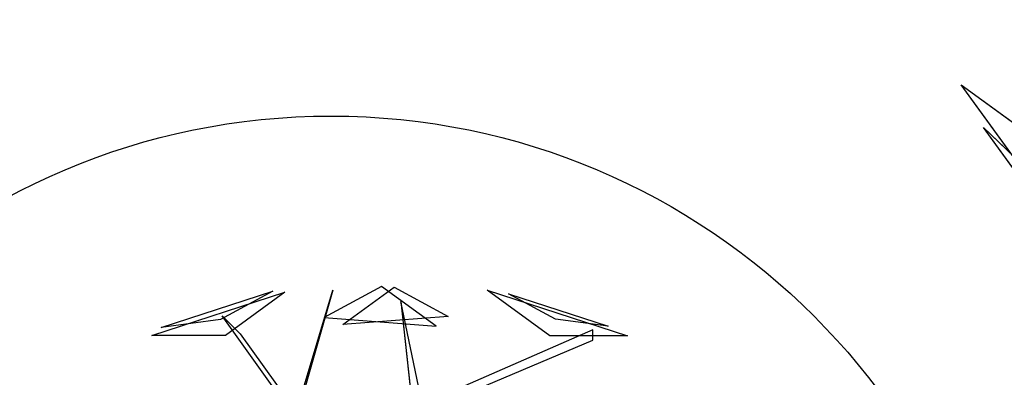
# Model space of a CAD drawing. Extents: x 22936 to 50368, y -4877 to 31080.
# Tile 370 of 601: x 49295 to 49475, y 2487 to 2552. Entities that reach past the tile are written whole.
import ezdxf

# ---------------------------------------------------------------- set-up
doc = ezdxf.new("R2010")
doc.units = 0
doc.layers.get('0').update_dxf_attribs({"linetype": 'CONTINUOUS'})
for name, color, linetype in [('00_TRACE_ARBRE', 3, 'CONTINUOUS'), ('00_TRACE_RDC', 241, 'CONTINUOUS'), ('08_AMENAGEMENTS_EXTERIEURS', 253, 'CONTINUOUS'), ('09_VEGETATION', 134, 'CONTINUOUS')]:
    doc.layers.add(name, color=color, linetype=linetype)

# ---------------------------------------------------------------- blocks, each defined once
blk = doc.blocks.new('TREE_GEOMETRIC_ROUND')
at = {"color": 7}
for p, q in [((-85.8, 1715.6, 3023), (-202.9, 1305.5, 3253.2)), ((-190.4, 1364.1, 3253.2), (-85.8, 1715.6, 3023)), ((73.1, 1727.2, 3565.9), (-113.8, 1626.2, 3265.8)), ((-53.5, 1603.3, 4661.7), (113.7, 1724.9, 4337.8)), ((250.8, 1598.1, 3199.5), (73.1, 1727.2, 3565.9)), ((113.7, 1724.9, 4337.8), (289.6, 1629.8, 4599.3)), ((620.5, 1566.6, 3316.1), (416.4, 1714.8, 3736.8)), ((416.4, 1714.8, 3736.8), (872.7, 1566.6, 3736.8)), ((-673.9, 1568, 4186.4), (-241.2, 1708.6, 4186.4)), ((-643.6, 1593.8, 3733.7), (-280.9, 1711.6, 3733.7)), ((-280.9, 1711.6, 3733.7), (-451.4, 1619.5, 3459.9)), ((-241.2, 1708.6, 4186.4), (-434.7, 1568, 4561.2)), ((638.1, 1620.9, 4415.9), (486, 1703.1, 4189.8)), ((486, 1703.1, 4189.8), (809.5, 1598, 4189.8)), ((136, 1677.9, 3577.5), (173.7, 1330.6, 3577.5)), ((198.8, 1376.7, 3650.7), (136, 1677.9, 3577.5)), ((-445.6, 1631.9, 3284.6), (-387.1, 1573.3, 3300.2)), ((-202.9, 1293, 3242.7), (-445.6, 1631.9, 3284.6)), ((289.6, 1629.8, 4599.3), (-53.5, 1603.3, 4661.7)), ((-451.4, 1619.5, 3459.9), (-643.6, 1593.8, 3733.7)), ((-113.8, 1626.2, 3265.8), (250.8, 1598.1, 3199.5)), ((809.5, 1598, 4189.8), (638.1, 1620.9, 4415.9)), ((759.5, 1585.9, 4205.1), (173.7, 1330.6, 3577.5)), ((759.5, 1552.4, 4205.1), (759.5, 1585.9, 4205.1)), ((-387.1, 1573.3, 3300.2), (-202.9, 1318.1, 3300.2)), ((-434.7, 1568, 4561.2), (-673.9, 1568, 4186.4)), ((872.7, 1566.6, 3736.8), (620.5, 1566.6, 3316.1)), ((173.7, 1305.5, 3608.8), (759.5, 1552.4, 4205.1)), ((-1209.6, -1299.5, 3736.8), (-1491.6, -911.3, 3736.8)), ((-1491.6, -911.3, 3736.8), (-1287.6, -1059.6, 3316.1)), ((-1259, -1249, 4189.8), (-1458.9, -973.9, 4189.8)), ((-1458.9, -973.9, 4189.8), (-1333.8, -1093.2, 4415.9))]:
    blk.add_line(p, q, dxfattribs=at)
mesh = blk.add_polyface(dxfattribs=at)
corners = [(-85.8, 1715.6, 3023), (-202.9, 1305.5, 3253.2), (-190.4, 1364.1, 3253.2)]
mesh.append_faces([[corners[k] for k in face] for face in [(0, 1, 2)]], dxfattribs={"color": 7})
mesh = blk.add_polyface(dxfattribs=at)
corners = [(73.1, 1727.2, 3565.9), (-113.8, 1626.2, 3265.8), (250.8, 1598.1, 3199.5)]
mesh.append_faces([[corners[k] for k in face] for face in [(0, 1, 2)]], dxfattribs={"color": 7})
mesh = blk.add_polyface(dxfattribs=at)
corners = [(-53.5, 1603.3, 4661.7), (113.7, 1724.9, 4337.8), (289.6, 1629.8, 4599.3)]
mesh.append_faces([[corners[k] for k in face] for face in [(0, 1, 2)]], dxfattribs={"color": 7})
mesh = blk.add_polyface(dxfattribs=at)
corners = [(872.7, 1566.6, 3736.8), (620.5, 1566.6, 3316.1), (416.4, 1714.8, 3736.8)]
mesh.append_faces([[corners[k] for k in face] for face in [(0, 1, 2)]], dxfattribs={"color": 7})
mesh = blk.add_polyface(dxfattribs=at)
corners = [(-434.7, 1568, 4561.2), (-673.9, 1568, 4186.4), (-241.2, 1708.6, 4186.4)]
mesh.append_faces([[corners[k] for k in face] for face in [(0, 1, 2)]], dxfattribs={"color": 7})
mesh = blk.add_polyface(dxfattribs=at)
corners = [(-280.9, 1711.6, 3733.7), (-451.4, 1619.5, 3459.9), (-643.6, 1593.8, 3733.7)]
mesh.append_faces([[corners[k] for k in face] for face in [(0, 1, 2)]], dxfattribs={"color": 7})
mesh = blk.add_polyface(dxfattribs=at)
corners = [(638.1, 1620.9, 4415.9), (486, 1703.1, 4189.8), (809.5, 1598, 4189.8)]
mesh.append_faces([[corners[k] for k in face] for face in [(0, 1, 2)]], dxfattribs={"color": 7})
mesh = blk.add_polyface(dxfattribs=at)
corners = [(136, 1677.9, 3577.5), (173.7, 1330.6, 3577.5), (198.8, 1376.7, 3650.7)]
mesh.append_faces([[corners[k] for k in face] for face in [(0, 1, 2)]], dxfattribs={"color": 7})
mesh = blk.add_polyface(dxfattribs=at)
corners = [(-1491.6, -911.3, 3736.8), (-1287.6, -1059.6, 3316.1), (-1209.6, -1299.5, 3736.8)]
mesh.append_faces([[corners[k] for k in face] for face in [(0, 1, 2)]], dxfattribs={"color": 7})
mesh = blk.add_polyface(dxfattribs=at)
corners = [(-1458.9, -973.9, 4189.8), (-1333.8, -1093.2, 4415.9), (-1259, -1249, 4189.8)]
mesh.append_faces([[corners[k] for k in face] for face in [(0, 1, 2)]], dxfattribs={"color": 7})
blk = doc.blocks.new('ARBRE_SIMPLE')
blk.add_circle((0, 0), 250)
blk = doc.blocks.new('GROUPER_1')
at = {"layer": '00_TRACE_ARBRE', "rotation": 10.53798942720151}
for p, xscale, yscale, zscale in [((8030.12, 3270.92), 0.75, 0.75, 0.75), ((7737.82, 3020.97), 0.5, 0.5, 0.5)]:
    blk.add_blockref('ARBRE_SIMPLE', p, dxfattribs=dict(at, xscale=xscale, yscale=yscale, zscale=zscale))
blk = doc.blocks.new('GROUPER_2')
at = {"layer": '00_TRACE_RDC'}
blk.add_blockref('GROUPER_1', (12098.99, 4265.72), dxfattribs=at)
blk = doc.blocks.new('GROUPER_17')
at = {"layer": '08_AMENAGEMENTS_EXTERIEURS'}
mesh = blk.add_polyface(dxfattribs=at)
corners = [(16.45, 1860.4), (0, 1328), (0, 1844.55), (1795, 1328), (33.02, 1876.27), (49.71, 1892.12), (66.55, 1907.89), (83.55, 1923.55), (100.74, 1939.04), (118.11, 1954.33), (135.7, 1969.37), (153.53, 1984.11), (171.6, 1998.5), (189.93, 2012.5), (208.55, 2026.07), (227.46, 2039.16), (246.69, 2051.72), (266.25, 2063.72), (286.11, 2075.18), (306.26, 2086.08), (326.69, 2096.46), (347.37, 2106.3), (368.28, 2115.64), (389.4, 2124.46), (410.72, 2132.79), (432.21, 2140.64), (453.87, 2148), (475.66, 2154.9), (497.57, 2161.34), (519.59, 2167.33), (541.68, 2172.89), (563.84, 2178.01), (586.04, 2182.71), (608.27, 2187), (630.51, 2190.89), (652.73, 2194.39), (674.92, 2197.5), (697.06, 2200.25), (719.14, 2202.62), (741.15, 2204.62), (763.1, 2206.23), (785, 2207.43), (806.84, 2208.22), (828.63, 2208.57), (850.38, 2208.48), (872.08, 2207.93), (893.75, 2206.9), (915.39, 2205.39), (936.99, 2203.38), (958.57, 2200.86), (980.13, 2197.81), (1001.67, 2194.22), (1023.19, 2190.07), (1044.71, 2185.36), (1066.22, 2180.06), (1087.73, 2174.17), (1109.23, 2167.67), (1130.75, 2160.55), (1152.27, 2152.79), (1173.81, 2144.38), (1195.36, 2135.31), (1216.93, 2125.59), (1238.5, 2115.38), (1260.06, 2104.88), (1281.58, 2094.27), (1303.04, 2083.75), (1324.43, 2073.52), (1345.72, 2063.77), (1366.89, 2054.69), (1387.93, 2046.48), (1408.82, 2039.32), (1429.54, 2033.42), (1450.06, 2028.98), (1470.36, 2026.17), (1490.44, 2025.2), (1510.26, 2026.26), (1529.82, 2029.54), (1549.07, 2035.18), (1567.96, 2043.07), (1586.43, 2053.03), (1604.39, 2064.91), (1621.79, 2078.53), (1638.55, 2093.74), (1654.6, 2110.37), (1669.89, 2128.24), (1684.32, 2147.2), (1697.85, 2167.08), (1710.39, 2187.71), (1721.89, 2208.92), (1732.26, 2230.56), (1741.45, 2252.45), (1749.38, 2274.43), (1756.03, 2296.38), (1761.5, 2318.27), (1765.9, 2340.13), (1769.36, 2361.94), (1771.99, 2383.72), (1773.91, 2405.46), (1775.24, 2427.19), (1776.09, 2448.89), (1776.59, 2470.58), (1776.85, 2492.26), (1777, 2513.93), (2395.68, 2513.93), (1845, 75), (1845, 0), (1332.44, 6187.9), (953.84, 4324.79), (744.56, 6114.92), (1503.53, 4690.87), (1872.82, 4324.79), (2843.74, 4811.2), (2680.87, 4187.05), (193.79, -1456.02), (188.09, -1836.1), (174.84, -1645.82), (233.16, -2021.44), (244.41, -1272.11), (308.78, -2196.56), (325.25, -1099.34), (412.78, -2356.46), (434, -942.64), (3662.14, -2801.42), (567.57, -806.46), (722.14, -694.7), (893.31, -610.54), (1076.21, -556.38), (1155.38, -537.12), (1232.99, -512.33), (1308.66, -482.14), (1382.02, -446.69), (1452.7, -406.15), (1520.35, -360.74), (1584.63, -310.68), (1645.22, -256.21), (1701.82, -197.6), (1754.16, -135.16), (1801.96, -69.18), (1795, 75)]
mesh.append_faces([[corners[k] for k in face] for face in [(0, 1, 2), (106, 107, 108), (113, 114, 115)]], dxfattribs={"vtx0": -1})
mesh.append_faces([[corners[k] for k in face] for face in [(1, 0, 3), (104, 103, 105), (107, 109, 110), (110, 111, 112), (114, 113, 116), (116, 117, 118), (118, 119, 120), (120, 121, 122), (122, 112, 111)]], dxfattribs={"vtx0": -1, "vtx1": -1})
mesh.append_faces([[corners[k] for k in face] for face in [(3, 103, 104), (122, 105, 103)]], dxfattribs={"vtx0": -1, "vtx1": -1, "vtx2": -1})
mesh.append_faces([[corners[k] for k in face] for face in [(3, 0, 4), (3, 4, 5), (3, 5, 6), (3, 6, 7), (3, 7, 8), (3, 8, 9), (3, 9, 10), (3, 10, 11), (3, 11, 12), (3, 12, 13), (3, 13, 14), (3, 14, 15), (3, 15, 16), (3, 16, 17), (3, 17, 18), (3, 18, 19), (3, 19, 20), (3, 20, 21), (3, 21, 22), (3, 22, 23), (3, 23, 24), (3, 24, 25), (3, 25, 26), (3, 26, 27), (3, 27, 28), (3, 28, 29), (3, 29, 30), (3, 30, 31), (3, 31, 32), (3, 32, 33), (3, 33, 34), (3, 34, 35), (3, 35, 36), (3, 36, 37), (3, 37, 38), (3, 38, 39), (3, 39, 40), (3, 40, 41), (3, 41, 42), (3, 42, 43), (3, 43, 44), (3, 44, 45), (3, 45, 46), (3, 46, 47), (3, 47, 48), (3, 48, 49), (3, 49, 50), (3, 50, 51), (3, 51, 52), (3, 52, 53), (3, 53, 54), (3, 54, 55), (3, 55, 56), (3, 56, 57), (3, 57, 58), (3, 58, 59), (3, 59, 60), (3, 60, 61), (3, 61, 62), (3, 62, 63), (3, 63, 64), (3, 64, 65), (3, 65, 66), (3, 66, 67), (3, 67, 68), (3, 68, 69), (3, 69, 70), (3, 70, 71), (3, 71, 72), (3, 72, 73), (3, 73, 74), (3, 74, 75), (3, 75, 76), (3, 76, 77), (3, 77, 78), (3, 78, 79), (3, 79, 80), (3, 80, 81), (3, 81, 82), (3, 82, 83), (3, 83, 84), (3, 84, 85), (3, 85, 86), (3, 86, 87), (3, 87, 88), (3, 88, 89), (3, 89, 90), (3, 90, 91), (3, 91, 92), (3, 92, 93), (3, 93, 94), (3, 94, 95), (3, 95, 96), (3, 96, 97), (3, 97, 98), (3, 98, 99), (3, 99, 100), (3, 100, 101), (3, 101, 102), (3, 102, 103), (107, 106, 109), (110, 109, 111), (116, 113, 117), (118, 117, 119), (120, 119, 121), (122, 121, 123), (122, 123, 124), (122, 124, 125), (122, 125, 126), (122, 126, 127), (122, 127, 128), (122, 128, 129), (122, 129, 130), (122, 130, 131), (122, 131, 132), (122, 132, 133), (122, 133, 134), (122, 134, 135), (122, 135, 136), (122, 136, 137), (122, 137, 105), (122, 103, 112)]], dxfattribs={"vtx0": -1, "vtx2": -1})
mesh.append_faces([[corners[k] for k in face] for face in [(104, 138, 3)]], dxfattribs={"vtx2": -1})

msp = doc.modelspace()

# ---------------------------------------------------------------- block references
at = {"layer": '00_TRACE_RDC'}
msp.add_blockref('GROUPER_2', (29515.15, -4876.93), dxfattribs=at)
at = {"layer": '08_AMENAGEMENTS_EXTERIEURS', "color": 54}
msp.add_blockref('GROUPER_17', (46706.19, 1619.93), dxfattribs=at)
at = {"layer": '09_VEGETATION'}
for p, xscale, yscale, zscale in [((49653.66, 2654.4), 0.125, 0.125, 0.125), ((49357.1, 2406.44), 0.05625, 0.05625, 0.05625)]:
    msp.add_blockref('TREE_GEOMETRIC_ROUND', p, dxfattribs=dict(at, xscale=xscale, yscale=yscale, zscale=zscale))

doc.saveas('drawing.dxf')
